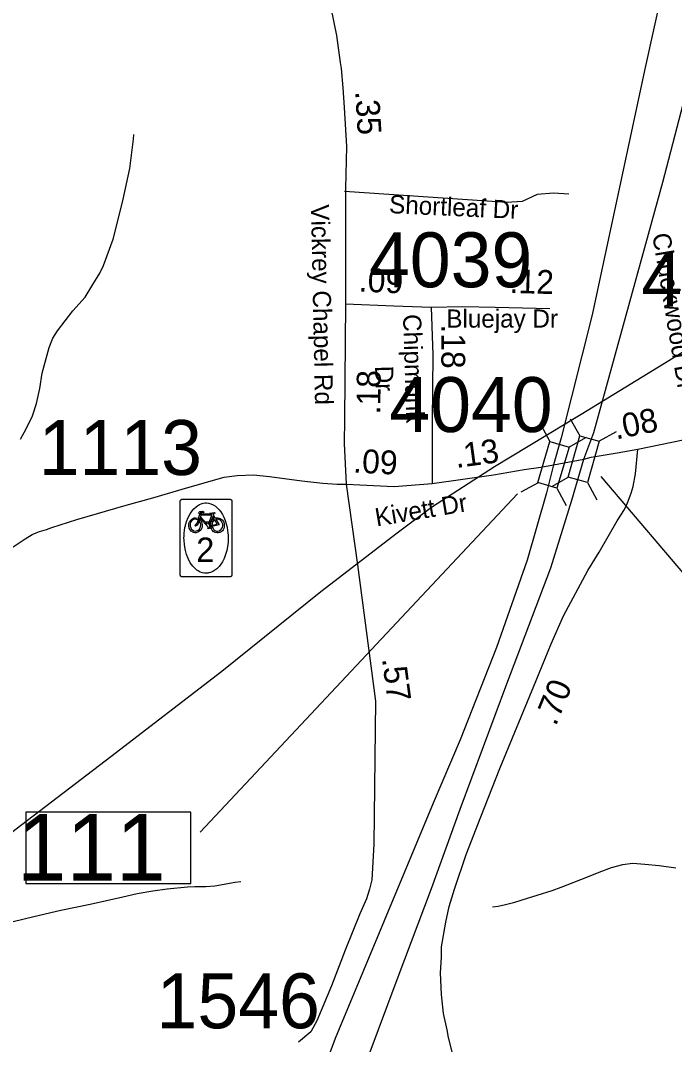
# Model space of a CAD drawing. Extents: x 1662474 to 1856135, y 779280 to 917889.
# Drawn here: x 1732553 to 1735984, y 803442 to 808812 of the extents above; entities that cross this region are included whole.
import ezdxf

# ---------------------------------------------------------------- set-up
doc = ezdxf.new("R2010")
doc.units = 0
for name, color, linetype in [('Cogo Default Point CELL', 7, 'Continuous'), ('Exist Hydrographic Misc Water Feature', 7, 'Continuous'), ('Exist Road Non-System Type 51', 7, 'Continuous'), ('Exist Road Non-System Type 51 Label', 7, 'Continuous'), ('Exist Road Primary Interstate Divided Center Attributed', 7, 'Continuous'), ('Exist Road Primary Interstate Service Attributed', 7, 'Continuous'), ('Exist Road Primary Interstate Structure Standard Bridge CELL', 7, 'Continuous'), ('Exist Road Primary Interstate Structure Standard Bridge Number Label', 7, 'Continuous'), ('Exist Road Primary NC Shield Bike CELL', 7, 'Continuous'), ('Exist Road Primary NC Shield Bike NC Label', 7, 'Continuous'), ('Exist Road Secondary Type 51 Attributed', 7, 'Continuous'), ('Exist Road Secondary Type 51 Label', 7, 'Continuous'), ('Exist Utilities Electrical Transmission Line', 7, 'Continuous'), ('Prop DGN Element Guardrail', 7, 'Continuous')]:
    doc.layers.add(name, color=color, linetype=linetype)

msp = doc.modelspace()

# ---------------------------------------------------------------- linework, layer by layer
at = {"layer": 'Exist Hydrographic Misc Water Feature'}
for points in [[(1732552.1, 806616.8), (1732582.7, 806670.4), (1732615.3, 806738.2), (1732636, 806804), (1732654.6, 806881.8), (1732667.3, 806961.7), (1732702.6, 807097.5), (1732723.1, 807145.3), (1732747.5, 807185), (1732826.5, 807288.4), (1732891.3, 807361.7), (1732931.9, 807427.3), (1732968.4, 807487.1), (1732988.9, 807526.9), (1733038.3, 807664.4), (1733063.1, 807760.2), (1733092.2, 807874), (1733125.6, 808035.7), (1733145.1, 808189.6), (1733147.4, 808213.6)], [(1735991.6, 804367.5), (1735903.9, 804378.3), (1735828, 804387), (1735765.9, 804391.6), (1735712, 804384.2), (1735651.7, 804368.7), (1735587.5, 804343.4), (1735523.3, 804317.9), (1735388.6, 804265.2), (1735340.4, 804247.6), (1735183.9, 804199.1), (1735139.9, 804185.5), (1735097.6, 804173.9), (1735059.7, 804166.3), (1735029.5, 804162.6)], [(1732119, 803986.1), (1732277.5, 804030.6), (1732339.7, 804046), (1732622.4, 804113.3), (1732764.7, 804145.9), (1732919.1, 804178.5), (1733089.5, 804216.9), (1733165.6, 804234.2), (1733247.8, 804247.4), (1733321.9, 804258.8), (1733428.1, 804269.8), (1733468.3, 804271.3), (1733524.3, 804270.8), (1733572.2, 804274.4), (1733678.5, 804293.4), (1733708.4, 804297.1)]]:
    msp.add_lwpolyline(points, dxfattribs=at)
at = {"layer": 'Exist Road Non-System Type 51'}
msp.add_lwpolyline([(1735429.8, 807900.9), (1735348.6, 807906.1), (1735263.1, 807899.9), (1735184.9, 807862.2), (1735103.8, 807857.2), (1734252.9, 807915.6)], dxfattribs=at)
at = {"layer": 'Exist Road Primary Interstate Divided Center Attributed'}
for points in [[(1735507.6, 806511.1), (1735560.9, 806651), (1735688.4, 807114), (1735922.1, 807963.5), (1736136.8, 808780.9), (1736335.3, 809516.4), (1736486.5, 810074.7), (1736688, 810817), (1736962.5, 811815.2), (1737084.6, 812265.7), (1737151.1, 812468.3), (1737242.3, 812702.5), (1737417.3, 813106.2), (1737544.3, 813346), (1737717.7, 813632.3), (1737913.6, 813922.3), (1738197.2, 814284.7), (1738387.5, 814514.3), (1738424.7, 814555.1), (1738463.3, 814598)], [(1737222.5, 813372.5), (1737166.6, 813288.8), (1736982, 812961), (1736848.6, 812673.5), (1736720.6, 812376.6), (1736531.7, 811777.6), (1736437.5, 811342.4), (1736327.5, 810834.4), (1736114.4, 809845.7), (1735826.6, 808548.5), (1735551.4, 807268.4), (1735389.7, 806623.9), (1735348.6, 806481.6)], [(1735348.6, 806481.6), (1735313.4, 806334.8), (1735210.5, 805982.4), (1735050.3, 805524.1), (1734859.3, 805040.5), (1734718.7, 804707.6), (1734203, 803473.9), (1734106.1, 803211.4), (1733320.2, 801277.4), (1732917.3, 800299.4), (1732688.2, 799785.9)], [(1732810.8, 799383.2), (1732884.3, 799519), (1733020.3, 799769.7), (1733147.8, 800075.5), (1733220.1, 800262.4), (1733334.8, 800568.2), (1733419.8, 800810.4), (1733619.6, 801328.6), (1733722.4, 801604.7), (1733956.2, 802246.1), (1734100.7, 802632.6), (1734168.6, 802823.8), (1734301.2, 803184.8), (1734377.7, 803376), (1734535, 803796.5), (1734709.2, 804259.5), (1734858.8, 804675.8), (1735105.3, 805334.2), (1735334.8, 805941.6), (1735446.1, 806295.7), (1735507.6, 806511.1)]]:
    msp.add_lwpolyline(points, dxfattribs=at)
at = {"layer": 'Exist Road Primary Interstate Service Attributed'}
msp.add_lwpolyline([(1734821.5, 803389.6), (1734799, 803479.7), (1734790.8, 803518.7), (1734772.4, 803604.7), (1734762.1, 803705.1), (1734756, 803817.8), (1734762.1, 803900.5), (1734762.3, 803954.6), (1734784.6, 804084.2), (1734801, 804166.2), (1734829.7, 804256.3), (1734891.2, 804438.7), (1734968, 804635.4), (1735068.4, 804889.5), (1735258.1, 805350.6), (1735336.2, 805543.7), (1735401.4, 805690.7), (1735529.4, 805926.8), (1735588.1, 806024.1), (1735684.2, 806188.6), (1735721.1, 806247.1), (1735737.9, 806281.9), (1735756.3, 806332.7), (1735766.6, 806368.6), (1735779.4, 806434.3), (1735791.3, 806564.6)], dxfattribs=at)
at = {"layer": 'Exist Road Primary Interstate Structure Standard Bridge CELL'}
for p, q in [((1735280.4, 806694.8), (1735329.8, 806604.5)), ((1735437.5, 806723.7), (1735487.7, 806633.8)), ((1735678.8, 806655.4), (1735588.9, 806605.2)), ((1735521.1, 806624.3), (1735430.8, 806575)), ((1735428.1, 806416.5), (1735338.3, 806366.3)), ((1735268.3, 806387.7), (1735178, 806338.3)), ((1735527.1, 806388.5), (1735577.3, 806298.7)), ((1735367, 806358.8), (1735416.4, 806268.6))]:
    msp.add_line(p, q, dxfattribs=at)
for points in [[(1735588.9, 806605.2), (1735527.6, 806388.3), (1735426.3, 806417), (1735487.7, 806633.8)], [(1735430.8, 806575), (1735367.5, 806358.7), (1735266.5, 806388.3), (1735329.8, 806604.5)]]:
    msp.add_lwpolyline(points, close=True, dxfattribs=at)
at = {"layer": 'Exist Road Primary Interstate Structure Standard Bridge Number Label'}
for p, q in [((1735597, 806420.4), (1737402.8, 804297.4)), ((1735159.9, 806329.5), (1733495.8, 804555.3))]:
    msp.add_line(p, q, dxfattribs=at)
msp.add_lwpolyline([(1733447.2, 804661.4), (1732580.8, 804661.4), (1732580.8, 804285.7), (1733447.2, 804285.7)], close=True, dxfattribs=at)
at = {"layer": 'Exist Road Primary NC Shield Bike CELL'}
for points in [[(1733401, 806301.3), (1733401.8, 806301.4), (1733434.8, 806301.4), (1733618.2, 806301.4), (1733651.2, 806301.4), (1733652.4, 806301.3), (1733653, 806301.2), (1733653.8, 806301), (1733654.5, 806300.8), (1733655.2, 806300.6), (1733656.6, 806299.9), (1733657.2, 806299.5), (1733657.8, 806299.1), (1733658.5, 806298.4), (1733659.4, 806297.4), (1733660.1, 806296.6), (1733660.3, 806296.2), (1733660.5, 806295.8), (1733660.8, 806295.3), (1733661, 806294.9), (1733661.2, 806294.4), (1733661.5, 806293.7), (1733661.7, 806292.8), (1733661.9, 806291.9), (1733661.9, 806291.5), (1733661.9, 806291.1), (1733661.9, 806257.6), (1733661.9, 805937.8), (1733661.9, 805904.7), (1733661.8, 805903.5), (1733661.7, 805902.9), (1733661.6, 805902.1), (1733661.4, 805901.4), (1733661.1, 805900.7), (1733660.5, 805899.3), (1733660.1, 805898.7), (1733659.6, 805898.1), (1733659, 805897.4), (1733658.6, 805897), (1733658, 805896.4), (1733657.7, 805896.2), (1733657.2, 805895.8), (1733656.8, 805895.6), (1733656.4, 805895.4), (1733655.9, 805895.1), (1733655, 805894.7), (1733654.3, 805894.4), (1733653.3, 805894.2), (1733652.9, 805894.1), (1733652.4, 805894), (1733652.1, 805894), (1733651.7, 805894), (1733651.2, 805893.9), (1733618.1, 805893.9), (1733434.8, 805893.9), (1733401.8, 805893.9), (1733401.2, 805894), (1733400.6, 805894), (1733400, 805894.1), (1733399.3, 805894.3), (1733398.5, 805894.5), (1733397.8, 805894.8), (1733397.1, 805895.1), (1733396.5, 805895.4), (1733395.9, 805895.8), (1733395.3, 805896.3), (1733394.9, 805896.5), (1733394.5, 805896.9), (1733394.3, 805897.1), (1733393.9, 805897.6), (1733393.5, 805898), (1733393.1, 805898.5), (1733392.8, 805898.9), (1733392.6, 805899.3), (1733392.3, 805899.9), (1733392, 805900.4), (1733391.8, 805900.9), (1733391.7, 805901.2), (1733391.6, 805901.5), (1733391.5, 805901.8), (1733391.5, 805902), (1733391.4, 805902.2), (1733391.4, 805902.4), (1733391.3, 805902.7), (1733391.3, 805903), (1733391.2, 805903.2), (1733391.2, 805903.4), (1733391.2, 805903.6), (1733391.1, 805903.9), (1733391.1, 805904.5), (1733391.1, 805937.7), (1733391.1, 806257.6), (1733391.1, 806290.7), (1733391.2, 806291.8), (1733391.3, 806292.5), (1733391.5, 806293.2), (1733391.7, 806294), (1733391.9, 806294.7), (1733392.6, 806296), (1733393, 806296.6), (1733393.4, 806297.2), (1733394, 806298), (1733395, 806298.9), (1733395.8, 806299.5), (1733396.3, 806299.8), (1733396.6, 806300), (1733397.2, 806300.3), (1733397.6, 806300.5), (1733398, 806300.7), (1733398.8, 806300.9), (1733399.7, 806301.2), (1733400.6, 806301.3)], [(1733526.5, 805913.5), (1733521.9, 805913.7), (1733517.4, 805914), (1733507.5, 805915.7), (1733496.2, 805919.8), (1733489.7, 805923), (1733484.4, 805926), (1733478.7, 805929.9), (1733470.7, 805935.8), (1733457, 805949.7), (1733443.5, 805967.7), (1733431.7, 805990.8), (1733423.4, 806011.7), (1733418.2, 806032.1), (1733412.6, 806063), (1733410.7, 806087.4), (1733410.6, 806099.3), (1733410.8, 806107.9), (1733411.1, 806114.1), (1733411.7, 806123.4), (1733413.1, 806137.7), (1733415.8, 806152.4), (1733417.8, 806161.8), (1733419.1, 806167), (1733421.8, 806176.7), (1733424.4, 806185.1), (1733432.3, 806205.6), (1733442.1, 806224.2), (1733452.9, 806239.8), (1733462.4, 806251.5), (1733473.9, 806262.3), (1733482.8, 806268.3), (1733487.4, 806271), (1733492.7, 806273.8), (1733501.3, 806277.8), (1733511.6, 806280.4), (1733521, 806281.9), (1733528.7, 806282.1), (1733539.6, 806281), (1733550.9, 806277.9), (1733563.9, 806272.2), (1733575.2, 806265.3), (1733585, 806257), (1733595.6, 806246), (1733604.3, 806234.6), (1733612.9, 806220.7), (1733620.1, 806207.1), (1733627.2, 806189.9), (1733632.7, 806171.8), (1733636.7, 806154.8), (1733639.7, 806138.2), (1733641.3, 806123.6), (1733641.8, 806115.5), (1733642.7, 806096.6), (1733641.8, 806076.2), (1733639.1, 806052.6), (1733634.9, 806031.9), (1733629, 806011), (1733621.2, 805990.9), (1733612.1, 805973.3), (1733603.5, 805960.2), (1733594.7, 805948.7), (1733583.5, 805937), (1733573.1, 805928.8), (1733561.9, 805922.2), (1733550.4, 805917.3), (1733543.3, 805915.4), (1733539.2, 805914.7), (1733535.7, 805914), (1733531.9, 805913.7)], [(1733546, 806228.1), (1733570.1, 806231), (1733571.9, 806229.2), (1733570.5, 806225.4), (1733564.5, 806223.6), (1733562.9, 806220.4), (1733573, 806203.3), (1733587.6, 806203.9), (1733600.4, 806201.1), (1733611.7, 806192.5), (1733617, 806184), (1733619.6, 806179.3), (1733621.4, 806171.5), (1733621.8, 806163.4), (1733620.7, 806154.8), (1733618.9, 806148.3), (1733615.3, 806141.5), (1733611.8, 806136.3), (1733605, 806130.8), (1733599, 806127.3), (1733590.5, 806125.2), (1733585.2, 806124.9), (1733574.5, 806126.6), (1733567.6, 806130.1), (1733564.2, 806133), (1733559, 806139.4), (1733555.7, 806145.5), (1733551, 806157.7), (1733550, 806163.6), (1733557.4, 806158.3), (1733563.2, 806148.4), (1733567.3, 806141.7), (1733572.7, 806138), (1733580.8, 806134.6), (1733586.9, 806134.5), (1733595.1, 806136.3), (1733602.6, 806140.5), (1733608, 806145.9), (1733612.3, 806153), (1733613.7, 806163), (1733613.5, 806171.2), (1733611.7, 806177.9), (1733608.2, 806184), (1733604.5, 806188.3), (1733598.6, 806192.8), (1733592.9, 806194.6), (1733583.5, 806196.5), (1733577.1, 806197.1), (1733594.6, 806167.6), (1733557.4, 806158.3), (1733550, 806163.6), (1733584.2, 806169.8), (1733569.9, 806194.3), (1733560.1, 806183.6), (1733557.2, 806165.1), (1733550, 806163.6), (1733550.4, 806171.4), (1733553.5, 806183.2), (1733558.9, 806191.4), (1733566.7, 806200.3), (1733561.8, 806210.8), (1733543, 806162.9), (1733550.1, 806163.7), (1733551, 806157.7), (1733542.6, 806156.7), (1733544.4, 806151.6), (1733549.5, 806148.8), (1733536.9, 806146), (1733533.8, 806149.9), (1733538.3, 806152.3), (1733493.6, 806203.4), (1733491.9, 806198.5), (1733498.1, 806190.2), (1733502.3, 806182.2), (1733505, 806173.7), (1733506.4, 806166.2), (1733505.7, 806158.7), (1733503.6, 806148.8), (1733498.7, 806139.9), (1733491.8, 806133.2), (1733484, 806128.4), (1733474.4, 806126), (1733467.4, 806125.5), (1733460.3, 806126.4), (1733448, 806133.9), (1733444, 806138.4), (1733438.3, 806148.8), (1733435.8, 806161.7), (1733435.7, 806170.9), (1733438, 806179.1), (1733441.7, 806186.4), (1733445.8, 806191.7), (1733451.9, 806197.7), (1733457.2, 806201.1), (1733464.1, 806203.1), (1733471.1, 806203.8), (1733486.4, 806202.1), (1733489.9, 806193.9), (1733485.2, 806174.9), (1733479.1, 806165), (1733470.3, 806160.8), (1733466.8, 806164.3), (1733481, 806178.8), (1733484.2, 806192.6), (1733480.9, 806194), (1733475, 806195.9), (1733465.4, 806196.2), (1733459.9, 806194.5), (1733452.5, 806190.2), (1733445.4, 806180.9), (1733442.3, 806171.3), (1733443.6, 806160.6), (1733446.3, 806150.6), (1733449.8, 806144.2), (1733454.9, 806140.2), (1733462.1, 806135.8), (1733468.6, 806134.6), (1733476.6, 806135.1), (1733484.4, 806138.5), (1733491.2, 806145.2), (1733495.4, 806153.4), (1733497.9, 806159.1), (1733498.5, 806166.5), (1733497.5, 806174.4), (1733493.7, 806183.5), (1733486.4, 806202.1), (1733494, 806223.9), (1733499.4, 806218.2), (1733496.5, 806209.6), (1733532.1, 806169.8), (1733531.1, 806174.8), (1733527.3, 806181.2), (1733529, 806182.6), (1733539.2, 806182.6), (1733537.3, 806175.3), (1733538.3, 806170.1), (1733557.2, 806217.8), (1733499.4, 806218.2), (1733494, 806223.9), (1733487.4, 806230.9), (1733493.1, 806237.7), (1733508.4, 806239.6), (1733514.5, 806234.8), (1733511.2, 806230.5), (1733501.9, 806231.6), (1733495.6, 806230.1), (1733497, 806228.9), (1733500.2, 806228.9), (1733498.8, 806225.6), (1733558, 806225.1), (1733558.4, 806226.5)]]:
    msp.add_lwpolyline(points, close=True, dxfattribs=at)
at = {"layer": 'Exist Road Secondary Type 51 Attributed'}
for points in [[(1734144.8, 809145.1), (1734152.5, 809052.3), (1734154.7, 809018.4), (1734157.6, 808998.4), (1734163.2, 808964.8), (1734181.1, 808878.4), (1734210, 808732.1), (1734230.4, 808591.5), (1734234.7, 808559.9), (1734243.8, 808458.3), (1734251.2, 808356.1), (1734263.4, 808150.4), (1734257.9, 807930.5), (1734257.9, 807781.8), (1734257.6, 807326.5)], [(1734257.6, 807326.5), (1734253.1, 806723.3), (1734251.5, 806593.1), (1734261.9, 806380.5)], [(1734257.6, 807326.5), (1734510.8, 807314.9), (1734708.3, 807308.5)], [(1734708.3, 807308.5), (1734873.6, 807312.6), (1735042.6, 807309), (1735330.6, 807300.8)], [(1734708.3, 807308.5), (1734716.5, 807057.6), (1734712.4, 806710.8), (1734712.5, 806384.5)], [(1735791.3, 806564.6), (1736208.2, 806649.2)], [(1735507.6, 806511.1), (1735546.3, 806521.8), (1735683.2, 806544.1), (1735791.3, 806564.6)], [(1734712.5, 806384.5), (1735035.3, 806428.5), (1735195.9, 806457.2), (1735282, 806470.1), (1735348.6, 806481.6)], [(1735348.6, 806481.6), (1735507.6, 806511.1)], [(1732493.3, 806037.8), (1732576.4, 806094.5), (1732613.8, 806116.8), (1732634.2, 806125.1), (1732651.9, 806132.5), (1732688.4, 806143.4), (1732716.5, 806152.4), (1732849, 806195.3), (1733107.2, 806270.8), (1733247.2, 806308.6), (1733430.1, 806363), (1733621.5, 806416.5), (1733690.2, 806426.1), (1733775.7, 806428.5), (1733858.8, 806419.7), (1734028.6, 806398.1), (1734138.8, 806385.3), (1734213.9, 806380.5), (1734261.9, 806380.5)], [(1734261.9, 806380.5), (1734321.3, 805956.7), (1734415.2, 805243.2), (1734406.1, 804492.7), (1734396.4, 804306.3), (1734384.6, 804257.5), (1734368.3, 804205.7), (1734332.8, 804127.3), (1734255.9, 803936.4), (1734184.9, 803750), (1734108, 803566.6), (1734075.4, 803508.9), (1734010.8, 803455.3)], [(1734261.9, 806380.5), (1734514.1, 806368.1), (1734712.5, 806384.5)]]:
    msp.add_lwpolyline(points, dxfattribs=at)
at = {"layer": 'Exist Utilities Electrical Transmission Line'}
msp.add_lwpolyline([(1739334.1, 809091.3), (1738805.6, 808766.9), (1738376, 808512.7), (1737985, 808282.4), (1737591.6, 808030.1), (1737218.3, 807799.4), (1736742.3, 807508.4), (1736395.7, 807297.2), (1735899.5, 806994.5), (1735494, 806746.1), (1735040, 806470.7), (1734709.1, 806257.5), (1734529.1, 806124), (1734129, 805816.1), (1733609.4, 805397.6), (1733027.2, 804949.9), (1732530.1, 804571.1), (1731872.8, 804064.5), (1731588.2, 803850.7), (1731167.6, 803536.7), (1730692.6, 803165.6), (1730486.5, 803004.7)], dxfattribs=at)

# ---------------------------------------------------------------- texts
at = {"layer": 'Cogo Default Point CELL'}
for s, p in [('4039', (1734381.3, 807412.7)), ('4017', (1735810.3, 807311.8)), ('4040', (1734488.3, 806653.6)), ('1113', (1732648.1, 806428.4)), ('1546', (1733266.7, 803527.4))]:
    msp.add_text(s, height=288, dxfattribs=at).set_placement(p)
at = {"layer": 'Exist Road Non-System Type 51 Label'}
msp.add_text('Shortleaf Dr', height=95, rotation=357.4114, dxfattribs=at).set_placement((1734485.3, 807801.6))
at = {"layer": 'Exist Road Primary Interstate Structure Standard Bridge Number Label'}
msp.add_text('111', height=350, dxfattribs=at).set_placement((1732533.4, 804301.3))
at = {"layer": 'Exist Road Primary NC Shield Bike NC Label'}
msp.add_text('2', height=127.5, dxfattribs=at).set_placement((1733474.8, 805973))
at = {"layer": 'Exist Road Secondary Type 51 Label'}
for s, rotation, p in [('Vickrey Chapel Rd', 271.1641, (1734076.8, 807846.8)), ('Chuckwood Dr', 279.457, (1735866.8, 807689.3)), ('Chipmunk', 271.7674, (1734559.6, 807270.5)), (' Dr', 271.7674, (1734411.8, 807035)), ('Kivett Dr', 9.5736, (1734421.3, 806158.3))]:
    msp.add_text(s, height=95, rotation=rotation, dxfattribs=at).set_placement(p)
msp.add_text('Bluejay Dr', height=95, dxfattribs=at).set_placement((1734787, 807201.2))
at = {"layer": 'Prop DGN Element Guardrail'}
for s, rotation, p in [('.35', 273.3937, (1734308.8, 808440.3)), ('.09', 357.3738, (1734325.8, 807390.5)), ('.12', 358.3694, (1735117.6, 807383.4)), ('.18', 270.0191, (1734760.8, 807218.3)), ('.18', 89.5756, (1734440.8, 806745.9)), ('.08', 11.4696, (1735677.4, 806614.1)), ('.13', 7.7525, (1734839, 806464.8)), ('.09', 357.1693, (1734296.3, 806441.4)), ('.57', 277.501, (1734449.1, 805464.9)), ('.70', 67.6385, (1735361.1, 805108))]:
    msp.add_text(s, height=125, rotation=rotation, dxfattribs=at).set_placement(p)

doc.saveas('drawing.dxf')
